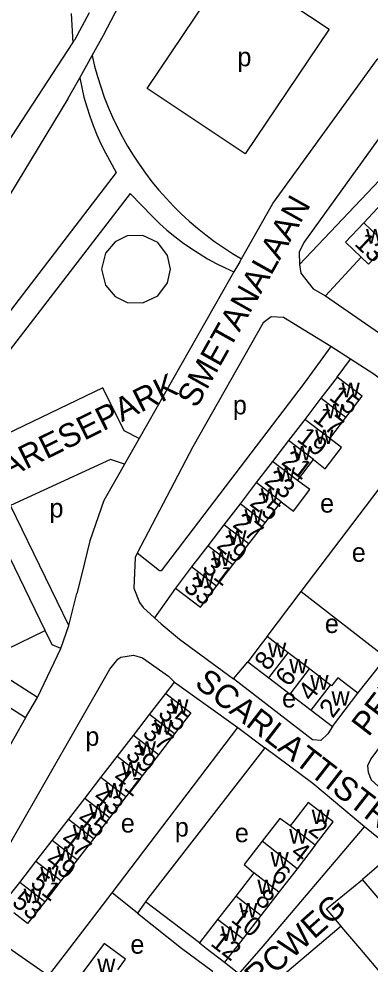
# Model space of a CAD drawing. Extents: x 159045 to 160918, y 380454 to 382516.
# Drawn here: x 159195.4 to 159269.8, y 381496.6 to 381697.2 of the extents above; entities that cross this region are included whole.
import ezdxf

# ---------------------------------------------------------------- set-up
doc = ezdxf.new("R2010")
doc.units = 0
for name, color, linetype in [('BLT_Basislijn', 7, 'Continuous'), ('BLT_Bebouwing', 7, 'Continuous'), ('BLT_Centroide', 7, 'Continuous'), ('BLT_Huisnummer', 7, 'Continuous'), ('BLT_Huisnummer_ tussenligend', 7, 'Continuous'), ('BLT_Onderverdeling_panden', 7, 'Continuous'), ('BLT_Straatnaam', 7, 'Continuous')]:
    doc.layers.add(name, color=color, linetype=linetype)

msp = doc.modelspace()

# ---------------------------------------------------------------- linework, layer by layer
at = {"layer": 'BLT_Basislijn'}
for p, q in [((159206.44, 381698.34), (159206.78, 381692.08)), ((159210.26, 381698.42), (159207.13, 381692.62)), ((159210.89, 381689.37), (159213.32, 381693.74)), ((159206.78, 381692.08), (159207.13, 381692.62)), ((159208.26, 381684.65), (159210.89, 381689.37)), ((159293.93, 381686.38), (159254.81, 381645.04)), ((159205.78, 381680.2), (159208.26, 381684.65)), ((159242.18, 381645.62), (159240.96, 381643.49)), ((159242.18, 381645.62), (159242.54, 381646.26)), ((159267.9, 381646.62), (159260.33, 381638.42)), ((159240.96, 381643.49), (159240.32, 381642.36)), ((159240.32, 381642.36), (159220.86, 381608.13)), ((159265.62, 381624.98), (159261.47, 381627.62)), ((159262.81, 381621.14), (159265.62, 381624.98)), ((159255.22, 381575.7), (159283.05, 381612.43)), ((159220.86, 381608.13), (159217.77, 381602.71)), ((159217.77, 381602.71), (159216.76, 381600.92)), ((159205.99, 381568.47), (159193.62, 381593.91)), ((159208.69, 381579.39), (159207.65, 381575.25)), ((159205.99, 381568.47), (159207.65, 381575.25)), ((159228.53, 381576.41), (159224.1, 381570.11)), ((159247.97, 381566.12), (159255.22, 381575.7)), ((159255.22, 381575.7), (159273.23, 381561.69)), ((159204.23, 381563.57), (159205.99, 381568.47)), ((159240.83, 381557.12), (159243.88, 381560.78)), ((159267.23, 381554.09), (159273.23, 381561.69)), ((159226.52, 381554.02), (159228.34, 381556.45)), ((159228.34, 381556.45), (159241.79, 381546.79)), ((159196.81, 381548.85), (159191.86, 381540.12)), ((159215.11, 381511.72), (159241.79, 381546.79)), ((159241.79, 381546.79), (159247.52, 381542.52)), ((159220.49, 381507.43), (159215.11, 381511.72)), ((159222.18, 381509.79), (159220.49, 381507.43)), ((159233.65, 381501.11), (159222.18, 381509.79))]:
    msp.add_line(p, q, dxfattribs=at)
for points in [[(159213.32, 381693.74), (159224.05, 381714.33), (159231.94, 381731.98), (159232.57, 381732.05), (159256.76, 381717.59)], [(159242.54, 381646.26), (159249.18, 381657.98), (159271.33, 381688.53), (159276.53, 381693.54), (159281.11, 381696.19), (159284.88, 381697.3)], [(159187.53, 381662.62), (159206.78, 381692.08)], [(159210.89, 381689.37), (159211.43, 381687.14), (159212.04, 381684.92), (159212.72, 381682.73), (159213.48, 381680.56), (159214.32, 381678.42), (159215.23, 381676.31), (159216.21, 381674.24), (159217.27, 381672.2), (159218.4, 381670.19), (159219.59, 381668.23), (159220.85, 381666.31), (159222.18, 381664.43), (159223.58, 381662.61), (159225.03, 381660.83), (159226.55, 381659.1), (159228.12, 381657.43), (159229.76, 381655.81), (159231.45, 381654.26), (159233.19, 381652.76), (159234.98, 381651.32), (159236.82, 381649.95), (159238.71, 381648.64), (159240.64, 381647.39), (159242.54, 381646.26)], [(159293.93, 381686.38), (159291.95, 381686.9), (159288.36, 381686.98), (159284.7, 381685.99), (159282, 381684.2), (159280.45, 381682.78), (159274.52, 381675.79), (159255.77, 381649.75), (159254.74, 381647.64), (159254.81, 381645.04)], [(159208.26, 381684.65), (159208.68, 381682.59), (159209.17, 381680.54), (159209.74, 381678.51), (159210.39, 381676.5), (159211.11, 381674.52), (159211.9, 381672.57), (159212.77, 381670.64), (159213.72, 381668.76), (159216.02, 381664.56)], [(159205.78, 381680.2), (159174.66, 381628.96), (159166.1, 381613.54)], [(159216.02, 381664.56), (159187.5, 381627.46), (159183.74, 381623.19), (159177.63, 381618.66), (159173.04, 381616.09), (159168.44, 381614.28), (159166.1, 381613.54)], [(159218.93, 381660.14), (159191.36, 381624.28), (159187.14, 381619.49), (159180.35, 381614.45), (159175.18, 381611.56), (159170.11, 381609.56), (159163.27, 381607.41)], [(159218.93, 381660.14), (159223.67, 381655.22), (159225.19, 381653.76), (159226.76, 381652.36), (159228.39, 381651.01), (159230.06, 381649.73), (159231.79, 381648.52), (159233.55, 381647.37), (159235.36, 381646.29), (159237.21, 381645.28), (159239.1, 381644.34), (159240.96, 381643.49)], [(159227.49, 381644.07), (159226.89, 381646.98), (159224.83, 381649.71), (159221.62, 381651.24), (159218.32, 381651.13), (159215.76, 381649.88), (159213.73, 381647.48), (159212.88, 381644.07), (159213.73, 381640.66), (159215.76, 381638.26), (159218.32, 381637.01), (159221.62, 381636.9), (159224.83, 381638.43), (159226.89, 381641.16), (159227.49, 381644.07)], [(159254.81, 381645.04), (159255.15, 381643.22), (159257.76, 381639.88), (159260.33, 381638.42)], [(159260.33, 381638.42), (159272.69, 381629.84), (159273.51, 381629.26)], [(159261.47, 381627.62), (159251.46, 381633.81), (159248.86, 381633.92), (159247.17, 381632.65), (159232.23, 381606.37), (159220.45, 381583.77)], [(159261.47, 381627.62), (159255.86, 381619.86), (159225.55, 381580.08), (159225.16, 381580.08), (159220.45, 381583.77)], [(159283.05, 381612.43), (159270.56, 381621.81), (159265.62, 381624.98)], [(159220.86, 381608.13), (159217.65, 381609.79), (159213.18, 381618.9), (159192.77, 381609.03), (159189.63, 381615.83), (159181.27, 381611.76), (159182.27, 381609.7), (159180.72, 381608.94)], [(159217.77, 381602.71), (159214.81, 381603.7), (159193.62, 381593.91)], [(159216.76, 381600.92), (159213.4, 381595.01), (159210.38, 381586.39), (159208.69, 381579.39)], [(159199.31, 381553.19), (159183.48, 381563.29), (159175, 381568.87), (159168.62, 381573.59), (159164.63, 381577.44), (159162.99, 381579.25), (159159.39, 381584.09), (159156.36, 381590.22)], [(159196.81, 381548.85), (159180.76, 381559.09), (159172.14, 381564.77), (159165.38, 381569.77), (159161.04, 381573.96), (159159.13, 381576.07), (159155.11, 381581.47), (159153.86, 381584)], [(159220.45, 381583.77), (159220.05, 381582.91), (159219.76, 381576.4), (159220.96, 381573.31), (159221.68, 381572.25), (159224.1, 381570.11)], [(159293.18, 381570.79), (159274.99, 381546.98), (159269.94, 381540.16), (159269.24, 381538.67), (159269.37, 381537.37), (159270.01, 381535.68), (159283.18, 381523.77)], [(159224.1, 381570.11), (159225.55, 381568.83), (159229.41, 381565.59), (159240.83, 381557.12)], [(159204.23, 381563.57), (159202.43, 381564.33), (159200.94, 381567.42)], [(159199.31, 381553.19), (159204.23, 381563.57)], [(159186.97, 381510.78), (159187.73, 381512.22), (159214.67, 381559.22), (159216.31, 381561.33), (159216.99, 381561.77), (159219.66, 381562.15), (159221.59, 381561.61), (159227.07, 381557.69), (159228.18, 381556.56), (159228.34, 381556.45)], [(159261.82, 381547.04), (159260.87, 381545.47), (159259.37, 381544.09), (159257.62, 381544.2), (159240.83, 381557.12)], [(159196.81, 381548.85), (159199.31, 381553.19)], [(159247.52, 381542.52), (159222.73, 381510.56), (159222.18, 381509.79)], [(159268.65, 381525.77), (159257.67, 381534.91), (159247.52, 381542.52)], [(159238.97, 381497), (159241.61, 381494.89), (159242.24, 381494.85), (159246.79, 381500), (159268.65, 381525.77)], [(159275.02, 381520.49), (159274.53, 381520.9), (159268.65, 381525.77)], [(159263.66, 381504.63), (159260.56, 381508.31), (159268.2, 381514.54)], [(159201.63, 381494.12), (159206.14, 381500), (159215.11, 381511.72)], [(159220.49, 381507.43), (159229.82, 381500), (159236.31, 381495.16), (159236.29, 381494.34), (159229.96, 381485.23)], [(159263.66, 381504.63), (159258.15, 381500), (159227.27, 381473.84)], [(159277.67, 381488.14), (159267.6, 381500), (159263.82, 381504.44), (159263.66, 381504.63)], [(159201.63, 381494.12), (159201.22, 381494.44), (159193.22, 381500), (159190.17, 381502.14)]]:
    msp.add_lwpolyline(points, dxfattribs=at)
msp.add_lwpolyline([(159240.3, 381708.87), (159261.1, 381695.01), (159243.35, 381668.51), (159222.58, 381682.43)], close=True, dxfattribs=at)
at = {"layer": 'BLT_Bebouwing'}
for p, q in [((159272.32, 381657.97), (159268.44, 381653.87)), ((159262.81, 381621.14), (159259.39, 381616.67)), ((159259.39, 381616.67), (159255.96, 381612.2)), ((159264.68, 381612.61), (159259.39, 381616.67)), ((159255.96, 381612.2), (159252.53, 381607.72)), ((159261.25, 381608.14), (159264.68, 381612.61)), ((159252.53, 381607.72), (159249.1, 381603.25)), ((159249.1, 381603.25), (159245.67, 381598.78)), ((159254.39, 381599.19), (159257.82, 381603.67)), ((159245.67, 381598.78), (159242.24, 381594.3)), ((159242.24, 381594.3), (159238.82, 381589.83)), ((159247.54, 381590.24), (159250.97, 381594.72)), ((159238.82, 381589.83), (159235.39, 381585.35)), ((159244.11, 381585.77), (159247.54, 381590.24)), ((159235.39, 381585.35), (159231.96, 381580.88)), ((159240.68, 381581.3), (159244.11, 381585.77)), ((159231.96, 381580.88), (159228.53, 381576.41)), ((159237.25, 381576.82), (159240.68, 381581.3)), ((159252.46, 381562.68), (159247.97, 381566.12)), ((159256.94, 381559.24), (159252.46, 381562.68)), ((159243.88, 381560.78), (159248.37, 381557.35)), ((159261.42, 381555.81), (159256.94, 381559.24)), ((159248.37, 381557.35), (159252.85, 381553.91)), ((159223.08, 381549.58), (159226.52, 381554.02)), ((159252.85, 381553.91), (159257.34, 381550.47)), ((159261.82, 381547.04), (159267.23, 381554.09)), ((159219.64, 381545.12), (159223.08, 381549.58)), ((159257.34, 381550.47), (159261.82, 381547.04)), ((159216.2, 381540.67), (159219.64, 381545.12)), ((159228.38, 381545.48), (159224.93, 381541.03)), ((159212.76, 381536.21), (159216.2, 381540.67)), ((159224.93, 381541.03), (159221.49, 381536.58)), ((159209.32, 381531.76), (159212.76, 381536.21)), ((159221.49, 381536.58), (159218.05, 381532.12)), ((159205.87, 381527.3), (159209.32, 381531.76)), ((159218.05, 381532.12), (159214.61, 381527.67)), ((159202.43, 381522.85), (159205.87, 381527.3)), ((159214.61, 381527.67), (159211.17, 381523.21)), ((159198.99, 381518.4), (159202.43, 381522.85)), ((159211.17, 381523.21), (159207.73, 381518.76)), ((159258.15, 381521.82), (159254.32, 381516.86)), ((159207.73, 381518.76), (159204.29, 381514.3)), ((159273.29, 381518.93), (159268.2, 381514.54)), ((159195.55, 381513.94), (159198.99, 381518.4)), ((159254.32, 381516.86), (159250.48, 381511.89)), ((159245.16, 381516), (159241.32, 381511.04)), ((159271.9, 381510.25), (159268.2, 381514.54)), ((159191.91, 381509.3), (159195.55, 381513.94)), ((159204.29, 381514.3), (159200.84, 381509.85)), ((159241.32, 381511.04), (159237.49, 381506.07)), ((159250.48, 381511.89), (159246.64, 381506.93)), ((159246.64, 381506.93), (159242.81, 381501.96)), ((159237.49, 381506.07), (159233.65, 381501.11))]:
    msp.add_line(p, q, dxfattribs=at)
for points in [[(159268.44, 381653.87), (159264.56, 381649.77), (159267.9, 381646.62)], [(159267.9, 381646.62), (159269.46, 381645.14), (159273.33, 381649.24)], [(159264.68, 381612.61), (159268.11, 381617.09), (159262.81, 381621.14)], [(159257.82, 381603.67), (159260.28, 381601.72), (159263.73, 381606.23), (159261.25, 381608.14)], [(159250.97, 381594.72), (159253.54, 381592.74), (159257.01, 381597.28), (159254.39, 381599.19)], [(159200.94, 381567.42), (159189.1, 381591.77)], [(159176.98, 381585.84), (159186.74, 381565.83), (159190.78, 381567.8), (159192.85, 381563.46), (159200.94, 381567.42)], [(159228.53, 381576.41), (159233.83, 381572.35), (159237.25, 381576.82)], [(159247.97, 381566.12), (159246.92, 381564.75), (159243.88, 381560.78)], [(159267.23, 381554.09), (159262.98, 381557.35), (159261.65, 381555.63), (159261.42, 381555.81)], [(159226.52, 381554.02), (159231.82, 381549.93), (159228.38, 381545.48)], [(159258.15, 381521.82), (159261.98, 381526.78), (159256.67, 381530.89), (159253.61, 381526.94), (159252.83, 381525.93)], [(159252.83, 381525.93), (159250.65, 381527.5), (159246.96, 381522.73)], [(159246.96, 381522.73), (159243.13, 381517.77), (159245.16, 381516)], [(159200.84, 381509.85), (159197.22, 381505.21), (159194.3, 381507.46)], [(159216.34, 381495.39), (159217.96, 381497.65), (159213.46, 381501.01), (159207.76, 381493.38), (159212.31, 381489.99)], [(159233.65, 381501.11), (159235.09, 381500), (159238.97, 381497)], [(159242.81, 381501.96), (159241.29, 381500), (159238.97, 381497)]]:
    msp.add_lwpolyline(points, dxfattribs=at)
at = {"layer": 'BLT_Onderverdeling_panden'}
for p, q in [((159273.33, 381649.24), (159268.44, 381653.87)), ((159261.25, 381608.14), (159255.96, 381612.2)), ((159257.82, 381603.67), (159252.53, 381607.72)), ((159254.39, 381599.19), (159249.1, 381603.25)), ((159250.97, 381594.72), (159245.67, 381598.78)), ((159247.54, 381590.24), (159242.24, 381594.3)), ((159244.11, 381585.77), (159238.82, 381589.83)), ((159240.68, 381581.3), (159235.39, 381585.35)), ((159237.25, 381576.82), (159231.96, 381580.88)), ((159248.37, 381557.35), (159252.46, 381562.68)), ((159252.85, 381553.91), (159256.94, 381559.24)), ((159257.34, 381550.47), (159261.42, 381555.81)), ((159228.38, 381545.48), (159223.08, 381549.58)), ((159224.93, 381541.03), (159219.64, 381545.12)), ((159221.49, 381536.58), (159216.2, 381540.67)), ((159218.05, 381532.12), (159212.76, 381536.21)), ((159214.61, 381527.67), (159209.32, 381531.76)), ((159211.17, 381523.21), (159205.87, 381527.3)), ((159258.15, 381521.82), (159252.83, 381525.93)), ((159207.73, 381518.76), (159202.43, 381522.85)), ((159254.32, 381516.86), (159246.96, 381522.73)), ((159204.29, 381514.3), (159198.99, 381518.4)), ((159250.48, 381511.89), (159245.16, 381516)), ((159200.84, 381509.85), (159195.55, 381513.94)), ((159246.64, 381506.93), (159241.32, 381511.04)), ((159242.81, 381501.96), (159237.49, 381506.07))]:
    msp.add_line(p, q, dxfattribs=at)

# ---------------------------------------------------------------- texts
at = {"layer": 'BLT_Centroide'}
for s, p in [('p', (159241.68, 381687.11)), ('w', (159268.95, 381649.5)), ('w', (159263.75, 381616.88)), ('p', (159240.72, 381613.25)), ('w', (159260.32, 381612.41)), ('w', (159258.16, 381606.97)), ('w', (159253.46, 381603.47)), ('w', (159250.03, 381598.97)), ('w', (159246.61, 381594.5)), ('e', (159259.2, 381592.41)), ('p', (159201.85, 381591.39)), ('w', (159243.18, 381590.03)), ('w', (159239.75, 381585.56)), ('e', (159265.92, 381581.98)), ('w', (159236.32, 381581.09)), ('w', (159232.89, 381576.62)), ('e', (159260.21, 381566.86)), ('w', (159248.17, 381561.73)), ('w', (159252.66, 381558.3)), ('w', (159257.14, 381554.86)), ('w', (159227.45, 381549.75)), ('e', (159251.14, 381551.06)), ('w', (159261.62, 381551.42)), ('w', (159224.01, 381545.31)), ('p', (159209.45, 381542.93)), ('w', (159220.57, 381540.84)), ('w', (159217.12, 381536.41)), ('w', (159213.68, 381531.94)), ('w', (159210.24, 381527.5)), ('w', (159257.41, 381526.34)), ('e', (159216.98, 381524.53)), ('p', (159228.42, 381523.68)), ('w', (159206.8, 381523.03)), ('e', (159241.15, 381522.48)), ('w', (159252.66, 381522.19)), ('w', (159203.36, 381518.56)), ('w', (159248.7, 381517.31)), ('w', (159199.91, 381514.12)), ('w', (159245.91, 381511.47)), ('w', (159196.38, 381509.56)), ('w', (159242.06, 381506.5)), ('w', (159238.23, 381501.53)), ('e', (159219, 381498.82)), ('w', (159211.97, 381494.71))]:
    msp.add_text(s, height=4, dxfattribs=at).set_placement(p)
at = {"layer": 'BLT_Huisnummer'}
for s, rotation, p in [('13', 316.5881, (159266.28, 381649.28)), ('15', 322.5404, (159260.89, 381616.55)), ('19', 322.5336, (159254.05, 381607.73)), ('23', 322.5388, (159247.18, 381598.73)), ('27', 322.532, (159240.45, 381589.56)), ('33', 322.5372, (159230.06, 381576.14)), ('8', 52.5385, (159248.15, 381558.66)), ('2', 52.5317, (159261.87, 381548.61)), ('35', 322.3067, (159224.64, 381549.35)), ('39', 322.3015, (159217.78, 381540.56)), ('43', 322.3082, (159210.88, 381531.53)), ('2', 322.3067, (159256.46, 381524.75)), ('47', 322.303, (159204.02, 381522.51)), ('6', 322.3067, (159248.61, 381514.92)), ('53', 322.3098, (159193.68, 381509.33)), ('12', 322.3133, (159235.77, 381500.72))]:
    msp.add_text(s, height=4, rotation=rotation, dxfattribs=at).set_placement(p)
at = {"layer": 'BLT_Huisnummer_ tussenligend'}
for s, rotation, p in [('17', 322.5404, (159257.47, 381612.06)), ('21', 322.5336, (159250.77, 381602.82)), ('25', 322.5388, (159244.08, 381594.08)), ('29', 322.532, (159237.05, 381585.06)), ('31', 322.532, (159234, 381580.28)), ('6', 52.5317, (159252.56, 381555.27)), ('4', 52.5317, (159257.36, 381552.17)), ('37', 322.3067, (159221.37, 381545.18)), ('41', 322.3015, (159215.04, 381535.62)), ('45', 322.3082, (159207.47, 381526.88)), ('4', 322.3067, (159252.73, 381519.79)), ('49', 322.303, (159200.77, 381518.01)), ('51', 322.303, (159197.56, 381513.39)), ('8', 322.3067, (159245.21, 381509.8)), ('10', 322.3067, (159240.11, 381505.77))]:
    msp.add_text(s, height=4, rotation=rotation, dxfattribs=at).set_placement(p)
at = {"layer": 'BLT_Straatnaam'}
for s, height, rotation, p in [('SMETANALAAN', 5, 60.7102, (159233, 381614.37)), ('VARESEPARK', 5, 26.366, (159188.89, 381597.57)), ('PERGOLESISTRAAT', 5, 52.4102, (159269.46, 381544.67)), ('SCARLATTISTRAAT', 4.9999, 322.2307, (159232.37, 381555.74)), ('DUPARCWEG', 5, 41.5345, (159232.05, 381478.84))]:
    msp.add_text(s, height=height, rotation=rotation, dxfattribs=at).set_placement(p)

doc.saveas('drawing.dxf')
